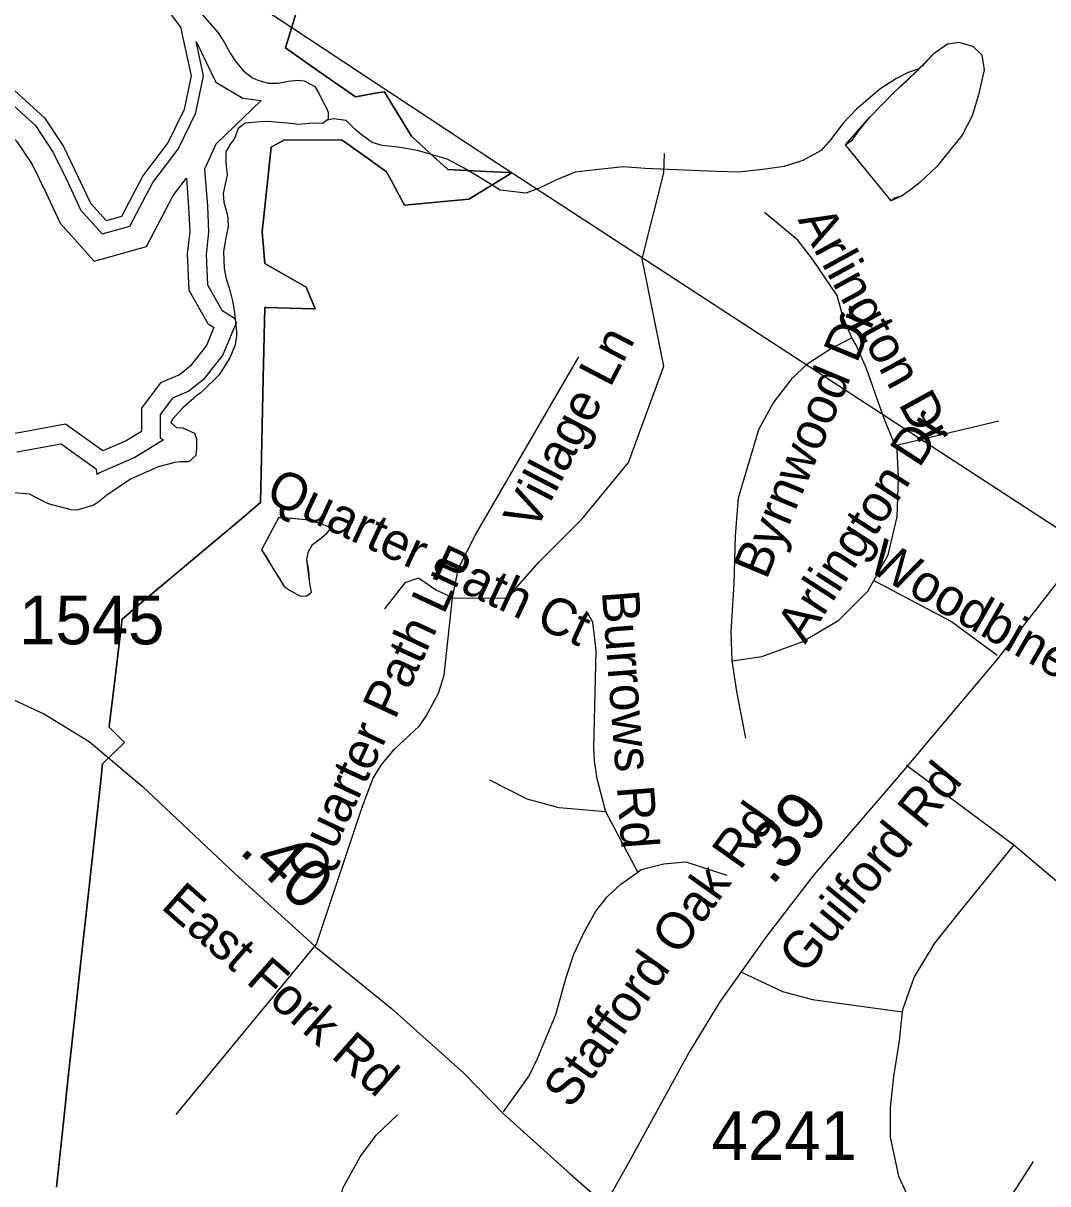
# Model space of a CAD drawing. Extents: x 1662474 to 1856135, y 779280 to 917889.
# Drawn here: x 1722414 to 1725036, y 822681 to 825651 of the extents above; entities that cross this region are included whole.
import ezdxf

# ---------------------------------------------------------------- set-up
doc = ezdxf.new("R2010")
doc.units = 0
for name, color, linetype in [('Exist Boundary Political City Limit New', 7, 'Continuous'), ('Exist Hydrographic Buffer Line', 7, 'Continuous'), ('Exist Hydrographic Island Shore', 7, 'Continuous'), ('Exist Hydrographic Lake Shore', 7, 'Continuous'), ('Exist Hydrographic Misc Water Feature', 7, 'Continuous'), ('Exist Road Non-System Type 51', 7, 'Continuous'), ('Exist Road Non-System Type 51 Label', 7, 'Continuous'), ('Exist Road Secondary Mileage Hundredths English Label', 7, 'Continuous'), ('Exist Road Secondary Mileage Tenths English Label', 7, 'Continuous'), ('Exist Road Secondary Type 51 Attributed', 7, 'Continuous'), ('Exist Road Secondary Type 51 Label', 7, 'Continuous'), ('Exist Road Secondary Type 51 Number Label', 7, 'Continuous'), ('Exist Utilities Electrical Transmission Line', 7, 'Continuous'), ('Map Preparation Boundary City Limit Buffer Line', 7, 'Continuous')]:
    doc.layers.add(name, color=color, linetype=linetype)

msp = doc.modelspace()

# ---------------------------------------------------------------- linework, layer by layer
at = {"layer": 'Exist Boundary Political City Limit New'}
for points in [[(1723138.1, 825763.5), (1723085.2, 825588.2), (1723158.5, 825536.7), (1723264, 825463.2), (1723278.4, 825465.8), (1723319.6, 825472.9), (1723338.4, 825476.2), (1723344.6, 825465.8), (1723391, 825389.2), (1723407.2, 825362.2), (1723418.2, 825352.2), (1723466.6, 825308.1), (1723471.2, 825303.9), (1723500.8, 825276.9), (1723550, 825274.5), (1723599.6, 825272.1), (1723655.5, 825269.4), (1723660.5, 825269.1), (1723664.2, 825268.6)], [(1723664.2, 825268.6), (1723660.5, 825269.1), (1723655.5, 825269.4), (1723599.6, 825272.1), (1723550, 825274.5), (1723500.8, 825276.9), (1723471.2, 825303.9), (1723466.6, 825308.1), (1723418.2, 825352.2), (1723407.2, 825362.2), (1723391, 825389.2), (1723344.6, 825465.8), (1723338.4, 825476.2), (1723319.6, 825472.9), (1723278.4, 825465.8), (1723264, 825463.2), (1723158.5, 825536.7), (1723085.2, 825588.2), (1723138.1, 825763.5)], [(1723664.2, 825268.6), (1723634.8, 825250.5), (1723554.2, 825201), (1723389.4, 825185.6), (1723385.2, 825193.2), (1723375.5, 825211.4), (1723372.2, 825217.6), (1723355.1, 825249.6), (1723343.9, 825270.9), (1723297.1, 825304.1), (1723230, 825351.9), (1723082.6, 825352.9), (1723048.6, 825334.2), (1723024.9, 825117.8), (1723032, 825036.8), (1723137.9, 824975.7), (1723160.8, 824920.7), (1723160.8, 824920.1), (1723156.2, 824920.4), (1723035.4, 824923.7), (1723032.1, 824923.8), (1723031.9, 824922.7), (1723031.9, 824922.1), (1723028, 824743.8), (1723028, 824743.1), (1723028, 824742.4), (1723022.9, 824500.2), (1723022.9, 824499.5), (1723022.9, 824498.9), (1723021.4, 824427.4), (1723021.4, 824426.8), (1723021.4, 824426.1), (1723021.4, 824425.4), (1723021.4, 824424.8), (1722967, 824379.1), (1722721.8, 824172.8), (1722670.9, 824129.9), (1722667.2, 824126.8), (1722648.8, 823976.8)], [(1722648.8, 823976.8), (1722667.2, 824126.8), (1722670.9, 824129.9), (1722721.8, 824172.8), (1722967, 824379.1), (1723021.4, 824424.8), (1723021.4, 824425.4), (1723021.4, 824426.1), (1723021.4, 824426.8), (1723021.4, 824427.4), (1723022.9, 824498.9), (1723022.9, 824499.5), (1723022.9, 824500.2), (1723028, 824742.4), (1723028, 824743.1), (1723028, 824743.8), (1723031.9, 824922.1), (1723031.9, 824922.7), (1723032.1, 824923.8), (1723035.4, 824923.7), (1723156.2, 824920.4), (1723160.8, 824920.1), (1723160.8, 824920.7), (1723137.9, 824975.7), (1723032, 825036.8), (1723024.9, 825117.8), (1723048.6, 825334.2), (1723082.6, 825352.9), (1723230, 825351.9), (1723297.1, 825304.1), (1723343.9, 825270.9), (1723355.1, 825249.6), (1723372.2, 825217.6), (1723375.5, 825211.4), (1723385.2, 825193.2), (1723389.4, 825185.6), (1723554.2, 825201), (1723634.8, 825250.5), (1723664.2, 825268.6)], [(1722648.8, 823976.8), (1722633.4, 823852.7), (1722633.5, 823850.1), (1722673, 823810.9), (1722673, 823810.2), (1722617, 823755.5), (1722612.4, 823713.1), (1722580.1, 823418.4), (1722562.5, 823258.1), (1722544.2, 823093), (1722525.2, 822922.4), (1722520.9, 822878.9), (1722511.6, 822791.3), (1722499.1, 822672.2)], [(1722499.1, 822672.2), (1722511.6, 822791.3), (1722520.9, 822878.9), (1722525.2, 822922.4), (1722544.2, 823093), (1722562.5, 823258.1), (1722580.1, 823418.4), (1722612.4, 823713.1), (1722617, 823755.5), (1722673, 823810.2), (1722673, 823810.9), (1722633.5, 823850.1), (1722633.4, 823852.7), (1722648.8, 823976.8)]]:
    msp.add_lwpolyline(points, dxfattribs=at)
at = {"layer": 'Exist Hydrographic Buffer Line'}
for points in [[(1722548.9, 825910.5), (1722441.3, 825934), (1722310.3, 825945.7), (1722204.8, 825924.6), (1722108.6, 825898.8), (1722022.8, 825848.3), (1721972, 825764.3), (1721954.9, 825696), (1721980.7, 825641.2), (1722029.6, 825606.7), (1722104, 825588.1), (1722335.6, 825488.5), (1722444.9, 825389.6), (1722490.7, 825320.8), (1722527.6, 825244.9), (1722560.6, 825174.1), (1722616.1, 825112.4), (1722686.8, 825132), (1722745.1, 825243.8), (1722810, 825328.9), (1722855.2, 825421.8), (1722875.1, 825516.4), (1722856.3, 825604.3)], [(1722856.3, 825604.3), (1722906.4, 825500.4), (1722976.1, 825459.4), (1723022.7, 825454)], [(1722105.4, 825520.1), (1722301.7, 825435.7), (1722397.7, 825348.8), (1722436.9, 825290), (1722471.7, 825218.3), (1722508.4, 825139.6), (1722595.8, 825042.5), (1722729.3, 825079.6), (1722797.5, 825210.5), (1722831.7, 825255.2)], [(1723022.7, 825454), (1722906.4, 825342.3), (1722878.1, 825277.6), (1722885, 825183.8), (1722888.1, 825117), (1722881.7, 825059.7), (1722885.4, 824982.2), (1722922.1, 824916.9), (1722954.5, 824896.3), (1722958.8, 824884.6), (1722924.3, 824802.4), (1722875.6, 824739.3), (1722838, 824709.8), (1722795.6, 824692.1), (1722764.2, 824650.2), (1722764.2, 824589.3), (1722772.5, 824585.2), (1722699.8, 824540), (1722608.8, 824501), (1722602.9, 824496.1), (1722601.5, 824509.5), (1722510.6, 824574.4), (1722397.5, 824553.5)], [(1722831.7, 825255.2), (1722837.2, 825180.9), (1722840, 825118.5), (1722833.6, 825061.2), (1722838, 824968.6), (1722886.2, 824882.9), (1722901.9, 824873), (1722882.5, 824826.7), (1722841.2, 824773.3), (1722813.5, 824751.5), (1722765.1, 824731.3), (1722716.3, 824666.2), (1722716.3, 824606.7), (1722677.6, 824582.6), (1722617.6, 824556.9), (1722521.9, 824625.3), (1722370.2, 824597.2)]]:
    msp.add_lwpolyline(points, dxfattribs=at)
at = {"layer": 'Exist Hydrographic Island Shore'}
msp.add_lwpolyline([(1722004.5, 825661.2), (1722042.4, 825634.5), (1722113.7, 825616.7), (1722352, 825514.1), (1722467.9, 825409.4), (1722516.9, 825335.8), (1722554.8, 825257.8), (1722586, 825190.9), (1722626.1, 825146.4), (1722666.2, 825157.5), (1722719.6, 825260), (1722784.2, 825344.7), (1722826.5, 825431.7), (1722844.4, 825516.4), (1722817.6, 825641.2), (1722735.2, 825750.4)], dxfattribs=at)
at = {"layer": 'Exist Hydrographic Lake Shore'}
msp.add_lwpolyline([(1722855.2, 825692.6), (1722912.4, 825626.8), (1722928.4, 825603.1), (1722943.1, 825574.6), (1722956.2, 825555.4), (1722976.5, 825530.7), (1722999, 825512.9), (1723014.5, 825506.1), (1723041, 825498.2), (1723066.5, 825497.6), (1723091.9, 825503.1), (1723117.1, 825506.1), (1723132.9, 825503.7), (1723160.4, 825489.8), (1723171.2, 825470.9), (1723179.9, 825452.5), (1723189, 825435.7), (1723194, 825423.4), (1723194.5, 825419.9), (1723194.2, 825405.2), (1723179.4, 825394.8), (1723153.4, 825395.6), (1723120, 825391.9), (1723079.1, 825396.1), (1723038.9, 825399.5), (1723020, 825398.7), (1722982, 825395.6), (1722963.9, 825382.2), (1722954.9, 825356.4), (1722944.4, 825342.5), (1722932.6, 825322.3), (1722932.4, 825293.7), (1722936, 825263.8), (1722925.5, 825215.8), (1722927.6, 825193.7), (1722936, 825162.5), (1722937.6, 825152.2), (1722938.4, 825131.5), (1722931.9, 825097.9), (1722926, 825065.9), (1722927.9, 825023.6), (1722932.6, 825000.6), (1722943.1, 824965.1), (1722949.1, 824940.7), (1722953.6, 824917.1), (1722959.6, 824862.2), (1722959.4, 824851.2), (1722955.8, 824828.6), (1722942.9, 824794.8), (1722915.2, 824751.2), (1722869.6, 824706.6), (1722857.5, 824697.4), (1722822.6, 824667.2), (1722796.6, 824638.6), (1722791.9, 824629.2), (1722806.4, 824616.3), (1722822.1, 824616.1), (1722852.2, 824602.6), (1722857, 824587.4), (1722857, 824563.8), (1722856.8, 824555.7), (1722855.2, 824544.9), (1722837.4, 824528.6), (1722814.2, 824528.6), (1722801.4, 824527.1), (1722758.9, 824515.8), (1722703.8, 824491.6), (1722688.2, 824484.2), (1722645.8, 824455.1), (1722631.6, 824445.7), (1722605.9, 824425.8), (1722592.5, 824417.1), (1722550.2, 824404.8), (1722536.9, 824405.8), (1722481.5, 824420.8), (1722467.8, 824426.6), (1722429.8, 824446.5), (1722391.4, 824449.9)], dxfattribs=at)
at = {"layer": 'Exist Hydrographic Misc Water Feature'}
for points in [[(1724706.4, 825535), (1724711.7, 825540.6), (1724717.7, 825544.6), (1724745.2, 825574.4), (1724779.2, 825598.3), (1724809.1, 825602.6), (1724845, 825592.1), (1724867.2, 825570.3), (1724873.1, 825532.4), (1724858.8, 825467.9), (1724842.6, 825414), (1724816.3, 825364.5), (1724751.7, 825284.6), (1724707.4, 825242.8), (1724681.4, 825222.8), (1724661.3, 825208.5), (1724645.5, 825204.7), (1724635.2, 825196.7), (1724518.4, 825340.2), (1724535.8, 825353), (1724553.8, 825378.9), (1724580.1, 825411.2), (1724642.4, 825474.7), (1724674.6, 825502.8), (1724706.4, 825535)], [(1724706.4, 825535), (1724745.2, 825574.4), (1724779.2, 825598.3), (1724809.1, 825602.6), (1724845, 825592.1), (1724867.2, 825570.3), (1724873.1, 825532.4), (1724858.8, 825467.9), (1724842.6, 825414), (1724816.3, 825364.5), (1724751.7, 825284.6), (1724707.4, 825242.8), (1724681.4, 825222.8), (1724661.3, 825208.5), (1724635.2, 825196.7), (1724518.4, 825340.2), (1724580.1, 825411.2), (1724642.4, 825474.7), (1724706.4, 825535)], [(1724706.4, 825535), (1724678.7, 825524.9), (1724646.7, 825509.1), (1724606.3, 825482.8), (1724546.3, 825431.6), (1724512, 825395.3), (1724479.6, 825353.3), (1724455.6, 825325.9), (1724409.3, 825299.8), (1724361.1, 825284.3), (1724313.1, 825277.9), (1724245, 825270.2), (1724187, 825272.2), (1724005.1, 825279.3), (1723948.9, 825283.7), (1723878.8, 825276.1), (1723826.7, 825269.8), (1723778.3, 825250.3), (1723732.2, 825228.2), (1723700.2, 825216.5), (1723634.2, 825224.5), (1723604.2, 825243.1), (1723578.2, 825259.3), (1723540.5, 825281.3), (1723498.4, 825303.5), (1723422.6, 825325.6), (1723372.3, 825334), (1723332.3, 825338.1), (1723306.5, 825346), (1723278.6, 825366.3), (1723262.4, 825380.6), (1723240.5, 825402.4), (1723208.1, 825407.1), (1723188.2, 825402.6)], [(1723067, 824385.9), (1723023.7, 824303.9), (1723037.5, 824283.9), (1723055.3, 824252.3), (1723069.3, 824229.9), (1723081.2, 824209.9), (1723097.2, 824199.8), (1723123.2, 824185.3), (1723139.2, 824185.8), (1723151.3, 824195.4), (1723147.2, 824217.6), (1723143.5, 824255.5), (1723139.4, 824279.4), (1723143.7, 824299.7), (1723153.7, 824317.6), (1723177.9, 824335.2), (1723191.9, 824347.2), (1723202.1, 824359.3), (1723180, 824369.6), (1723146, 824379.3), (1723101.9, 824383.5), (1723082.2, 824385.6), (1723067, 824385.9)], [(1723067, 824385.9), (1723023.7, 824303.9), (1723081.2, 824209.9), (1723097.2, 824199.8), (1723123.2, 824185.3), (1723139.2, 824185.8), (1723151.3, 824195.4), (1723147.2, 824217.6), (1723139.4, 824279.4), (1723143.7, 824299.7), (1723153.7, 824317.6), (1723177.9, 824335.2), (1723191.9, 824347.2), (1723202.1, 824359.3), (1723180, 824369.6), (1723146, 824379.3), (1723082.2, 824385.6), (1723067, 824385.9)]]:
    msp.add_lwpolyline(points, dxfattribs=at)
at = {"layer": 'Exist Road Non-System Type 51'}
for p, q in [((1724645.6, 824570.4), (1724910.5, 824634.1)), ((1724674.4, 823752.8), (1724949.1, 823548.4)), ((1723986.4, 823478.8), (1723904.8, 823632.9)), ((1722805, 822858), (1723164.4, 823294.2)), ((1724998.6, 822738.1), (1724820, 822462.2))]:
    msp.add_line(p, q, dxfattribs=at)
for points in [[(1723512.4, 824180.4), (1723652.5, 824179.9), (1723733.1, 824272.2), (1723844.4, 824382.9), (1723962.4, 824527.5), (1724053.6, 824773.5), (1723998.1, 825048), (1724052.8, 825268.2), (1724054.6, 825317.6)], [(1724534.4, 824846.2), (1724511.9, 824898.4), (1724497.1, 824954.4), (1724433.6, 825047.8), (1724396.4, 825095.8), (1724311.1, 825166.7)], [(1724228.4, 824019.4), (1724225.2, 824093.8), (1724232.9, 824217.1), (1724236.2, 824339.7), (1724243.9, 824436.5), (1724295.9, 824611.2), (1724333.1, 824678.8), (1724381.9, 824742), (1724419.1, 824779), (1724482.4, 824819.9), (1724534.4, 824846.2)], [(1724645.6, 824570.4), (1724616.6, 824641.5), (1724571.9, 824768), (1724545.6, 824827.6), (1724534.4, 824846.2)], [(1723512.4, 824180.4), (1723527.9, 824256.7), (1723572.5, 824343.4), (1723835.5, 824797.4)], [(1724590.6, 824225.2), (1724627.6, 824291.1), (1724649.9, 824388.2), (1724653.9, 824488.7), (1724649.9, 824559.4), (1724645.6, 824570.4)], [(1723512.4, 824180.4), (1723469.1, 824201.6), (1723425.8, 824230.8), (1723390.4, 824219.2), (1723338.4, 824152.2)], [(1724228.4, 824019.4), (1724303.6, 824030.2), (1724407.6, 824068), (1724501.1, 824123.4), (1724575.4, 824198.2), (1724590.6, 824225.2)], [(1724590.6, 824225.2), (1724789.5, 824120.5), (1724905.8, 824033.9)], [(1723164.4, 823294.2), (1723281.4, 823644.7), (1723309.5, 823718.9), (1723329.6, 823752.5), (1723362.8, 823792.7), (1723427.4, 823852.2), (1723445.4, 823878.2), (1723476.6, 823936.8), (1723491.1, 823982.7), (1723512.4, 824180.4)], [(1723904.8, 823632.9), (1723882.2, 823717.1), (1723876.1, 823764.6), (1723874.4, 823796.6), (1723879.9, 824045.7), (1723871.4, 824118.9), (1723854.9, 824146.8)], [(1724263.2, 823821.2), (1724240.1, 823940.9), (1724228.4, 824019.4)], [(1723904.8, 823632.9), (1723785.4, 823643.4), (1723703.4, 823665.7), (1723608.1, 823714.2)], [(1724949.1, 823548.4), (1724813.6, 823381.7), (1724746.2, 823296.9), (1724694, 823210.8), (1724664.1, 823126.5), (1724663.5, 823121.6)], [(1724949.1, 823548.4), (1725141.5, 823385.4), (1725192.4, 823320.5), (1725238.9, 823240.2)], [(1723986.4, 823478.8), (1723995.6, 823485.4), (1724052.8, 823499.8), (1724109.5, 823504.8), (1724214.5, 823471.2)], [(1723642.9, 822865.1), (1723708.6, 822957), (1723730.2, 823001.4), (1723776.6, 823114.5), (1723803.1, 823208.9), (1723823.1, 823268.5), (1723849.1, 823324.7), (1723879.4, 823378.8), (1723908.6, 823415.8), (1723942.9, 823448.1), (1723986.4, 823478.8)], [(1724249.9, 823223.4), (1724357, 823173.2), (1724433.9, 823152.5), (1724663.5, 823121.6)], [(1724663.5, 823121.6), (1724655.6, 823046.8), (1724641, 822955.7), (1724632.6, 822875.6), (1724632.6, 822800), (1724653.6, 822700.9), (1724704.2, 822591.4), (1724763, 822509.5), (1724807.4, 822471.2), (1724820, 822462.2)], [(1723200.4, 822420.2), (1723210.2, 822558.9), (1723232.1, 822669.9), (1723276.1, 822750.4), (1723317.1, 822805.9), (1723372, 822857.5)]]:
    msp.add_lwpolyline(points, dxfattribs=at)
at = {"layer": 'Exist Road Secondary Type 51 Attributed'}
for points in [[(1723903.3, 822627.8), (1723958.9, 822725.9), (1724114.3, 823011.3), (1724197.7, 823146.5), (1724315, 823312.6), (1724438.3, 823471.7), (1724648.8, 823716.6), (1724907.7, 824024.6), (1724922.2, 824043.3), (1725076.4, 824241.1), (1725255.1, 824456.3), (1725346.8, 824548.4), (1725387.4, 824589.1), (1725457.7, 824639), (1725522.3, 824674.1), (1725588.9, 824700), (1725644.3, 824720.3), (1725684.3, 824734.6)], [(1721642.4, 823764.4), (1721842.6, 823878.7), (1722019.8, 823940.2), (1722125.2, 823962.2), (1722221.9, 823962.2), (1722336.2, 823944.6), (1722468.1, 823883.1), (1722582.3, 823812.8), (1722718.6, 823698.6), (1722955.9, 823474.7), (1723147.5, 823300.8), (1723162.6, 823286.6), (1723355.3, 823130.6), (1723541, 822964.5), (1723642.8, 822860), (1723814.7, 822705.4), (1723903.3, 822627.8)]]:
    msp.add_lwpolyline(points, dxfattribs=at)
at = {"layer": 'Exist Utilities Electrical Transmission Line'}
msp.add_lwpolyline([(1718828.7, 827097.1), (1719840.8, 826834.4), (1720986.7, 826534.3), (1721964.8, 826282.1), (1722256.2, 826204.9), (1722437.2, 826085), (1722747.1, 825875.5), (1723625.7, 825294.2), (1724446.8, 824759.4), (1725234.1, 824246.8), (1725828.4, 823852.5), (1726522, 823387), (1727158.1, 822972.2), (1727730.7, 822596), (1728221.6, 822272.6), (1728806, 821886.3), (1729295, 821559), (1729725.3, 821278.5)], dxfattribs=at)
at = {"layer": 'Map Preparation Boundary City Limit Buffer Line'}
for points in [[(1723138.1, 825763.5), (1723085.2, 825588.2), (1723158.5, 825536.7), (1723264, 825463.2), (1723278.4, 825465.8), (1723319.6, 825472.9), (1723338.4, 825476.2), (1723344.6, 825465.8), (1723391, 825389.2), (1723407.2, 825362.2), (1723418.2, 825352.2), (1723466.6, 825308.1), (1723471.2, 825303.9), (1723500.8, 825276.9), (1723550, 825274.5), (1723599.6, 825272.1), (1723655.5, 825269.4), (1723660.5, 825269.1), (1723664.2, 825268.6)], [(1723664.2, 825268.6), (1723660.5, 825269.1), (1723655.5, 825269.4), (1723599.6, 825272.1), (1723550, 825274.5), (1723500.8, 825276.9), (1723471.2, 825303.9), (1723466.6, 825308.1), (1723418.2, 825352.2), (1723407.2, 825362.2), (1723391, 825389.2), (1723344.6, 825465.8), (1723338.4, 825476.2), (1723319.6, 825472.9), (1723278.4, 825465.8), (1723264, 825463.2), (1723158.5, 825536.7), (1723085.2, 825588.2), (1723138.1, 825763.5)], [(1723664.2, 825268.6), (1723634.8, 825250.5), (1723554.2, 825201), (1723389.4, 825185.6), (1723385.2, 825193.2), (1723375.5, 825211.4), (1723372.2, 825217.6), (1723355.1, 825249.6), (1723343.9, 825270.9), (1723297.1, 825304.1), (1723230, 825351.9), (1723082.6, 825352.9), (1723048.6, 825334.2), (1723024.9, 825117.8), (1723032, 825036.8), (1723137.9, 824975.7), (1723160.8, 824920.7), (1723160.8, 824920.1), (1723156.2, 824920.4), (1723035.4, 824923.7), (1723032.1, 824923.8), (1723031.9, 824922.7), (1723031.9, 824922.1), (1723028, 824743.8), (1723028, 824743.1), (1723028, 824742.4), (1723022.9, 824500.2), (1723022.9, 824499.5), (1723022.9, 824498.9), (1723021.4, 824427.4), (1723021.4, 824426.8), (1723021.4, 824426.1), (1723021.4, 824425.4), (1723021.4, 824424.8), (1722967, 824379.1), (1722721.8, 824172.8), (1722670.9, 824129.9), (1722667.2, 824126.8), (1722648.8, 823976.8)], [(1722648.8, 823976.8), (1722667.2, 824126.8), (1722670.9, 824129.9), (1722721.8, 824172.8), (1722967, 824379.1), (1723021.4, 824424.8), (1723021.4, 824425.4), (1723021.4, 824426.1), (1723021.4, 824426.8), (1723021.4, 824427.4), (1723022.9, 824498.9), (1723022.9, 824499.5), (1723022.9, 824500.2), (1723028, 824742.4), (1723028, 824743.1), (1723028, 824743.8), (1723031.9, 824922.1), (1723031.9, 824922.7), (1723032.1, 824923.8), (1723035.4, 824923.7), (1723156.2, 824920.4), (1723160.8, 824920.1), (1723160.8, 824920.7), (1723137.9, 824975.7), (1723032, 825036.8), (1723024.9, 825117.8), (1723048.6, 825334.2), (1723082.6, 825352.9), (1723230, 825351.9), (1723297.1, 825304.1), (1723343.9, 825270.9), (1723355.1, 825249.6), (1723372.2, 825217.6), (1723375.5, 825211.4), (1723385.2, 825193.2), (1723389.4, 825185.6), (1723554.2, 825201), (1723634.8, 825250.5), (1723664.2, 825268.6)], [(1722648.8, 823976.8), (1722633.4, 823852.7), (1722633.5, 823850.1), (1722673, 823810.9), (1722673, 823810.2), (1722617, 823755.5), (1722612.4, 823713.1), (1722580.1, 823418.4), (1722562.5, 823258.1), (1722544.2, 823093), (1722525.2, 822922.4), (1722520.9, 822878.9), (1722511.6, 822791.3), (1722499.1, 822672.2)], [(1722499.1, 822672.2), (1722511.6, 822791.3), (1722520.9, 822878.9), (1722525.2, 822922.4), (1722544.2, 823093), (1722562.5, 823258.1), (1722580.1, 823418.4), (1722612.4, 823713.1), (1722617, 823755.5), (1722673, 823810.2), (1722673, 823810.9), (1722633.5, 823850.1), (1722633.4, 823852.7), (1722648.8, 823976.8)]]:
    msp.add_lwpolyline(points, dxfattribs=at)

# ---------------------------------------------------------------- texts
at = {"layer": 'Exist Road Non-System Type 51 Label'}
for s, rotation, p in [('Arlington Dr', 298.6725, (1724394.8, 825148.3)), ('Byrnwood Dr', 67.3623, (1724315.6, 824224.8)), ('Village Ln', 62.4865, (1723723.2, 824347)), ('Arlington Dr', 57.1096, (1724415.1, 824060.1)), ('Quarter Path Ct', 335.0533, (1723030, 824430.6)), ('Woodbine Dr', 330.2411, (1724570.3, 824252.5)), ('Quarter Path Ln', 65.1719, (1723169.6, 823443.5)), ('Burrows Rd', 274.3962, (1723894.4, 824197.1)), ('Stafford Oak Rd', 54.7044, (1723815.9, 822870))]:
    msp.add_text(s, height=95, rotation=rotation, dxfattribs=at).set_placement(p)
at = {"layer": 'Exist Road Secondary Mileage Hundredths English Label'}
msp.add_text('.39', height=125, rotation=49.3224, dxfattribs=at).set_placement((1724329.8, 823441.3))
at = {"layer": 'Exist Road Secondary Mileage Tenths English Label'}
msp.add_text('.40', height=125, rotation=317.4905, dxfattribs=at).set_placement((1722962.9, 823530.4))
at = {"layer": 'Exist Road Secondary Type 51 Label'}
for s, rotation, p in [('Guilford Rd', 50.732, (1724413.8, 823213.5)), ('East Fork Rd', 318.7142, (1722763.4, 823388))]:
    msp.add_text(s, height=95, rotation=rotation, dxfattribs=at).set_placement(p)
at = {"layer": 'Exist Road Secondary Type 51 Number Label'}
for s, p in [('1545', (1722403.3, 824061.7)), ('4241', (1724175.6, 822741.9))]:
    msp.add_text(s, height=125, dxfattribs=at).set_placement(p)

doc.saveas('drawing.dxf')
